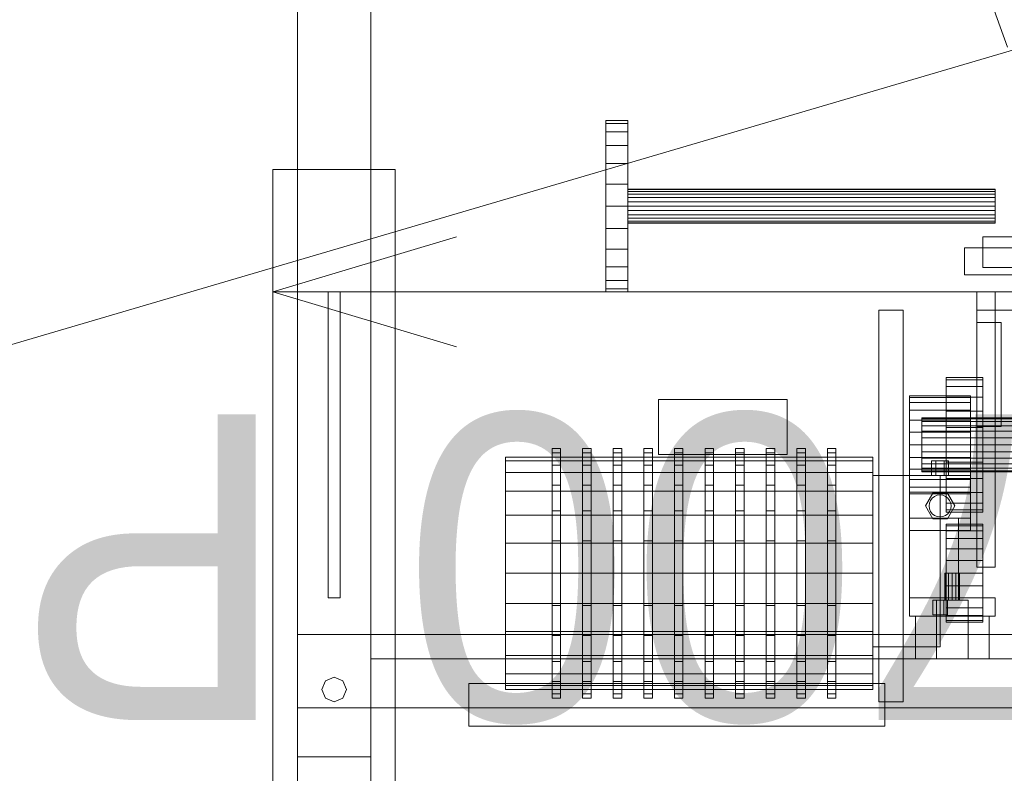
# Model space of a CAD drawing. Header units: millimetres. Extents: x -4395 to 65662, y -65530 to 6847.
# Tile 579 of 656: x 4043 to 4848, y 1707 to 2322. Entities that reach past the tile are written whole.
import ezdxf

# ---------------------------------------------------------------- set-up
doc = ezdxf.new("R2010")
doc.units = ezdxf.units.MM
doc.layers.add('COTAS_P', color=1, linetype='Continuous', lineweight=0)
doc.layers.add('lateral_dosificador', color=7, linetype='Continuous', lineweight=0)
doc.dimstyles.new('R19_100', dxfattribs={"dimtxt": 250, "dimasz": 150, "dimexe": 150, "dimexo": 80, "dimgap": 100, "dimtad": 1, "dimtih": 1, "dimtoh": 1, "dimdsep": 46, "dimcen": 0.09, "dimadec": 0, "dimazin": 0, "dimtfac": 1, "dimtdec": 4, "dimtofl": 0, "dimtmove": 0, "dimatfit": 3, "dimfxl": 1, "dimtolj": 1, "dimtzin": 0, "dimarcsym": 0})

# ---------------------------------------------------------------- blocks, each defined once
blk = doc.blocks.new('DIM_R33_1')
at = {"layer": 'COTAS_P'}
for p, q in [((795.97, 1103.41), (9904.9, 3783.41)), ((9904.9, 3783.41), (9748.3, 3784.24)), ((9904.9, 3783.41), (9773.7, 3697.9)), ((10158.93, 2920), (9904.9, 3783.41)), ((795.97, 1103.41), (927.17, 1188.91)), ((1050, 240), (795.97, 1103.41)), ((795.97, 1103.41), (952.57, 1102.57))]:
    blk.add_line(p, q, dxfattribs=at)
blk.add_text('9495 P', height=250, rotation=16.39477, dxfattribs=at).set_placement((5322.21, 2539.34))
blk = doc.blocks.new('DIM_R33_22')
at = {"layer": 'COTAS_P'}
for p, q in [((4250, 2100), (4400, 2145)), ((5950, 2100), (5800, 2145)), ((4250, 1200), (4250, 2100)), ((5950, 2100), (4250, 2100)), ((4250, 2100), (4400, 2055)), ((5950, 2100), (5800, 2055)), ((5950, 1200), (5950, 2100))]:
    blk.add_line(p, q, dxfattribs=at)
blk.add_text('1700 P', height=250, rotation=180, dxfattribs=at).set_placement((5100, 2000))

msp = doc.modelspace()

# ---------------------------------------------------------------- linework, layer by layer
at = {"layer": 'lateral_dosificador'}
for p, q in [((4270, 3760), (4270, 2200)), ((4270, 3760), (4270, 1220)), ((4330, 2200), (4330, 3760)), ((4330, 1220), (4330, 3760)), ((4850, 2300), (4350, 3700)), ((4522, 2237.615), (4522, 2240)), ((4540, 2240), (4522, 2240)), ((4522, 2230.622), (4522, 2237.615)), ((4540, 2237.615), (4522, 2237.615)), ((4540, 2237.615), (4540, 2240)), ((4540, 2230.622), (4540, 2237.615)), ((4522, 2219.497), (4522, 2230.622)), ((4540, 2230.622), (4522, 2230.622)), ((4540, 2219.497), (4540, 2230.622)), ((4522, 2205), (4522, 2219.497)), ((4540, 2219.497), (4522, 2219.497)), ((4540, 2205), (4540, 2219.497)), ((4522, 2188.117), (4522, 2205)), ((4540, 2205), (4522, 2205)), ((4540, 2188.117), (4540, 2205)), ((4350, 2200), (4250, 2200)), ((4250, 12), (4250, 2200)), ((4250, 2100), (4250, 2200)), ((4330, 2200), (4270, 2200)), ((4350, 2200), (4350, 12)), ((4350, 2200), (4350, 2100)), ((4522, 2170), (4522, 2188.117)), ((4540, 2188.117), (4522, 2188.117)), ((4540, 2170), (4540, 2188.117)), ((4540, 2183.523), (4540, 2184)), ((4840, 2184), (4540, 2184)), ((4540, 2182.124), (4540, 2183.523)), ((4840, 2183.523), (4540, 2183.523)), ((4540, 2179.899), (4540, 2182.124)), ((4840, 2182.124), (4540, 2182.124)), ((4540, 2177), (4540, 2179.899)), ((4840, 2179.899), (4540, 2179.899)), ((4840, 2183.523), (4840, 2184)), ((4840, 2182.124), (4840, 2183.523)), ((4840, 2179.899), (4840, 2182.124)), ((4840, 2177), (4840, 2179.899)), ((4540, 2173.623), (4540, 2177)), ((4840, 2177), (4540, 2177)), ((4540, 2170), (4540, 2173.623)), ((4840, 2173.623), (4540, 2173.623)), ((4840, 2173.623), (4840, 2177)), ((4840, 2170), (4840, 2173.623)), ((4522, 2170), (4522, 2151.883)), ((4522, 2170), (4540, 2170)), ((4540, 2170), (4540, 2166.377)), ((4540, 2170), (4840, 2170)), ((4540, 2151.883), (4540, 2170)), ((4540, 2166.377), (4540, 2163)), ((4840, 2166.377), (4540, 2166.377)), ((4840, 2166.377), (4840, 2170)), ((4840, 2166.377), (4840, 2163)), ((4540, 2163), (4540, 2160.101)), ((4840, 2163), (4540, 2163)), ((4540, 2160.101), (4540, 2157.876)), ((4840, 2160.101), (4540, 2160.101)), ((4540, 2157.876), (4540, 2156.477)), ((4840, 2157.876), (4540, 2157.876)), ((4540, 2156.477), (4540, 2156)), ((4840, 2156.477), (4540, 2156.477)), ((4840, 2156), (4540, 2156)), ((4840, 2163), (4840, 2160.101)), ((4840, 2160.101), (4840, 2157.876)), ((4840, 2157.876), (4840, 2156.477)), ((4840, 2156.477), (4840, 2156)), ((4522, 2151.883), (4522, 2135)), ((4540, 2151.883), (4522, 2151.883)), ((4540, 2151.883), (4540, 2135)), ((5370, 2145), (4830, 2145)), ((4830, 2145), (4830, 2120)), ((4522, 2135), (4522, 2120.503)), ((4540, 2135), (4522, 2135)), ((4540, 2135), (4540, 2120.503)), ((5385, 2136), (4815, 2136)), ((4815, 2114), (4815, 2136)), ((4522, 2120.503), (4522, 2109.378)), ((4540, 2120.503), (4522, 2120.503)), ((4540, 2120.503), (4540, 2109.378)), ((5370, 2120), (4830, 2120)), ((4522, 2109.378), (4522, 2102.385)), ((4540, 2109.378), (4522, 2109.378)), ((4540, 2109.378), (4540, 2102.385)), ((5385, 2114), (4815, 2114)), ((4350, 2100), (4250, 2100)), ((4330, 2100), (4270, 2100)), ((4270, 1760), (4270, 2100)), ((4295, 1850), (4295, 2100)), ((4305, 2100), (4295, 2100)), ((4305, 1850), (4305, 2100)), ((4330, 2100), (4330, 1760)), ((4522, 2102.385), (4522, 2100)), ((4540, 2102.385), (4522, 2102.385)), ((4540, 2100), (4522, 2100)), ((4540, 2102.385), (4540, 2100)), ((4840, 2100), (4825, 2100)), ((4825, 1875), (4825, 2100)), ((5375, 2100), (4825, 2100)), ((4825, 2085), (4825, 2100)), ((4840, 2100), (4840, 1875)), ((4765, 2085), (4745, 2085)), ((4745, 2085), (4745, 1765)), ((4765, 1765), (4765, 2085)), ((5375, 2085), (4825, 2085)), ((4845, 2075), (4825, 2075)), ((4825, 1990), (4825, 2075)), ((4845, 2075), (4845, 1990)), ((4800, 2028.126), (4800, 2030)), ((4830, 2030), (4800, 2030)), ((4800, 2022.631), (4800, 2028.126)), ((4830, 2028.126), (4800, 2028.126)), ((4830, 2028.126), (4830, 2030)), ((4830, 2022.631), (4830, 2028.126)), ((4800, 2013.891), (4800, 2022.631)), ((4830, 2022.631), (4800, 2022.631)), ((4830, 2013.891), (4830, 2022.631)), ((4670, 2012), (4565, 2012)), ((4565, 2012), (4565, 1967)), ((4670, 1967), (4670, 2012)), ((4770, 2013.637), (4770, 2015)), ((4820, 2015), (4770, 2015)), ((4770, 2009.641), (4770, 2013.637)), ((4820, 2013.637), (4770, 2013.637)), ((4800, 2002.5), (4800, 2013.891)), ((4830, 2013.891), (4800, 2013.891)), ((4820, 2013.637), (4820, 2015)), ((4820, 2009.641), (4820, 2013.637)), ((4830, 2002.5), (4830, 2013.891)), ((4770, 2003.284), (4770, 2009.641)), ((4820, 2009.641), (4770, 2009.641)), ((4770, 1995), (4770, 2003.284)), ((4820, 2003.284), (4770, 2003.284)), ((4820, 2003.284), (4820, 2009.641)), ((4820, 1995), (4820, 2003.284)), ((4770, 1985.353), (4770, 1995)), ((4820, 1995), (4770, 1995)), ((4780, 1996.25), (4780, 1997)), ((5420, 1997), (4780, 1997)), ((4780, 1994.053), (4780, 1996.25)), ((5420, 1996.25), (4780, 1996.25)), ((4800, 1989.235), (4800, 2002.5)), ((4830, 2002.5), (4800, 2002.5)), ((4820, 1985.353), (4820, 1995)), ((4830, 1989.235), (4830, 2002.5)), ((4780, 1990.556), (4780, 1994.053)), ((5420, 1994.053), (4780, 1994.053)), ((4780, 1986), (4780, 1990.556)), ((5420, 1990.556), (4780, 1990.556)), ((4800, 1975), (4800, 1989.235)), ((4830, 1989.235), (4800, 1989.235)), ((4845, 1990), (4825, 1990)), ((4830, 1975), (4830, 1989.235)), ((4770, 1975), (4770, 1985.353)), ((4820, 1985.353), (4770, 1985.353)), ((4780, 1980.694), (4780, 1986)), ((5420, 1986), (4780, 1986)), ((4780, 1975), (4780, 1980.694)), ((5420, 1980.694), (4780, 1980.694)), ((4820, 1975), (4820, 1985.353)), ((4478, 1968.524), (4478, 1972)), ((4485, 1972), (4478, 1972)), ((4485, 1968.524), (4485, 1972)), ((4503, 1968.524), (4503, 1972)), ((4510, 1972), (4503, 1972)), ((4510, 1968.524), (4510, 1972)), ((4528, 1968.524), (4528, 1972)), ((4535, 1972), (4528, 1972)), ((4535, 1968.524), (4535, 1972)), ((4553, 1968.524), (4553, 1972)), ((4560, 1972), (4553, 1972)), ((4560, 1968.524), (4560, 1972)), ((4578, 1968.524), (4578, 1972)), ((4585, 1972), (4578, 1972)), ((4585, 1968.524), (4585, 1972)), ((4603, 1968.524), (4603, 1972)), ((4610, 1972), (4603, 1972)), ((4610, 1968.524), (4610, 1972)), ((4628, 1968.524), (4628, 1972)), ((4635, 1972), (4628, 1972)), ((4635, 1968.524), (4635, 1972)), ((4653, 1968.524), (4653, 1972)), ((4660, 1972), (4653, 1972)), ((4660, 1968.524), (4660, 1972)), ((4678, 1968.524), (4678, 1972)), ((4685, 1972), (4678, 1972)), ((4685, 1968.524), (4685, 1972)), ((4703, 1968.524), (4703, 1972)), ((4710, 1972), (4703, 1972)), ((4710, 1968.524), (4710, 1972)), ((4770, 1975), (4770, 1964.647)), ((4770, 1975), (4820, 1975)), ((4780, 1975), (4780, 1969.306)), ((4780, 1975), (5420, 1975)), ((4800, 1975), (4800, 1960.765)), ((4800, 1975), (4830, 1975)), ((4820, 1964.647), (4820, 1975)), ((4830, 1960.765), (4830, 1975)), ((4440, 1961.763), (4440, 1965)), ((4740, 1965), (4440, 1965)), ((4478, 1958.335), (4478, 1968.524)), ((4485, 1968.524), (4478, 1968.524)), ((4485, 1958.335), (4485, 1968.524)), ((4503, 1958.335), (4503, 1968.524)), ((4510, 1968.524), (4503, 1968.524)), ((4510, 1958.335), (4510, 1968.524)), ((4528, 1958.335), (4528, 1968.524)), ((4535, 1968.524), (4528, 1968.524)), ((4535, 1958.335), (4535, 1968.524)), ((4553, 1958.335), (4553, 1968.524)), ((4560, 1968.524), (4553, 1968.524)), ((4560, 1958.335), (4560, 1968.524)), ((4670, 1967), (4565, 1967)), ((4578, 1958.335), (4578, 1968.524)), ((4585, 1968.524), (4578, 1968.524)), ((4585, 1958.335), (4585, 1968.524)), ((4603, 1958.335), (4603, 1968.524)), ((4610, 1968.524), (4603, 1968.524)), ((4610, 1958.335), (4610, 1968.524)), ((4628, 1958.335), (4628, 1968.524)), ((4635, 1968.524), (4628, 1968.524)), ((4635, 1958.335), (4635, 1968.524)), ((4653, 1958.335), (4653, 1968.524)), ((4660, 1968.524), (4653, 1968.524)), ((4660, 1958.335), (4660, 1968.524)), ((4678, 1958.335), (4678, 1968.524)), ((4685, 1968.524), (4678, 1968.524)), ((4685, 1958.335), (4685, 1968.524)), ((4703, 1958.335), (4703, 1968.524)), ((4710, 1968.524), (4703, 1968.524)), ((4710, 1958.335), (4710, 1968.524)), ((4740, 1961.763), (4740, 1965)), ((4770, 1964.647), (4770, 1955)), ((4820, 1964.647), (4770, 1964.647)), ((4780, 1969.306), (4780, 1964)), ((5420, 1969.306), (4780, 1969.306)), ((4780, 1964), (4780, 1959.444)), ((5420, 1964), (4780, 1964)), ((4820, 1964.647), (4820, 1955)), ((4440, 1952.272), (4440, 1961.763)), ((4740, 1961.763), (4440, 1961.763)), ((4478, 1942.125), (4478, 1958.335)), ((4485, 1958.335), (4478, 1958.335)), ((4485, 1942.125), (4485, 1958.335)), ((4503, 1942.125), (4503, 1958.335)), ((4510, 1958.335), (4503, 1958.335)), ((4510, 1942.125), (4510, 1958.335)), ((4528, 1942.125), (4528, 1958.335)), ((4535, 1958.335), (4528, 1958.335)), ((4535, 1942.125), (4535, 1958.335)), ((4553, 1942.125), (4553, 1958.335)), ((4560, 1958.335), (4553, 1958.335)), ((4560, 1942.125), (4560, 1958.335)), ((4578, 1942.125), (4578, 1958.335)), ((4585, 1958.335), (4578, 1958.335)), ((4585, 1942.125), (4585, 1958.335)), ((4603, 1942.125), (4603, 1958.335)), ((4610, 1958.335), (4603, 1958.335)), ((4610, 1942.125), (4610, 1958.335)), ((4628, 1942.125), (4628, 1958.335)), ((4635, 1958.335), (4628, 1958.335)), ((4635, 1942.125), (4635, 1958.335)), ((4653, 1942.125), (4653, 1958.335)), ((4660, 1958.335), (4653, 1958.335)), ((4660, 1942.125), (4660, 1958.335)), ((4678, 1942.125), (4678, 1958.335)), ((4685, 1958.335), (4678, 1958.335)), ((4685, 1942.125), (4685, 1958.335)), ((4703, 1942.125), (4703, 1958.335)), ((4710, 1958.335), (4703, 1958.335)), ((4710, 1942.125), (4710, 1958.335)), ((4740, 1952.272), (4740, 1961.763)), ((4770, 1955), (4770, 1946.716)), ((4820, 1955), (4770, 1955)), ((4780, 1959.444), (4780, 1955.947)), ((5420, 1959.444), (4780, 1959.444)), ((4780, 1955.947), (4780, 1953.75)), ((5420, 1955.947), (4780, 1955.947)), ((4788, 1962), (4791.5, 1962)), ((4788, 1962), (4788, 1950)), ((4791.5, 1962), (4798.5, 1962)), ((4791.5, 1950), (4791.5, 1962)), ((4798.5, 1962), (4802, 1962)), ((4798.5, 1950), (4798.5, 1962)), ((4800, 1960.765), (4800, 1947.5)), ((4830, 1960.765), (4800, 1960.765)), ((4802, 1950), (4802, 1962)), ((4820, 1955), (4820, 1946.716)), ((4830, 1960.765), (4830, 1947.5)), ((4440, 1937.175), (4440, 1952.272)), ((4740, 1952.272), (4440, 1952.272)), ((4740, 1937.175), (4740, 1952.272)), ((4795, 1950), (4740, 1950)), ((4740, 1950), (4740, 1810)), ((4820, 1950), (4770, 1950)), ((4770, 1950), (4770, 1915)), ((4770, 1946.716), (4770, 1940.359)), ((4820, 1946.716), (4770, 1946.716)), ((4780, 1953.75), (4780, 1953)), ((5420, 1953.75), (4780, 1953.75)), ((5420, 1953), (4780, 1953)), ((4791.5, 1950), (4788, 1950)), ((4791.5, 1950), (4798.5, 1950)), ((4795, 1810), (4795, 1950)), ((4798.5, 1950), (4802, 1950)), ((4800, 1947.5), (4800, 1936.109)), ((4830, 1947.5), (4800, 1947.5)), ((4820, 1915), (4820, 1950)), ((4820, 1946.716), (4820, 1940.359)), ((4830, 1947.5), (4830, 1936.109)), ((4478, 1921), (4478, 1942.125)), ((4485, 1942.125), (4478, 1942.125)), ((4485, 1921), (4485, 1942.125)), ((4503, 1921), (4503, 1942.125)), ((4510, 1942.125), (4503, 1942.125)), ((4510, 1921), (4510, 1942.125)), ((4528, 1921), (4528, 1942.125)), ((4535, 1942.125), (4528, 1942.125)), ((4535, 1921), (4535, 1942.125)), ((4553, 1921), (4553, 1942.125)), ((4560, 1942.125), (4553, 1942.125)), ((4560, 1921), (4560, 1942.125)), ((4578, 1921), (4578, 1942.125)), ((4585, 1942.125), (4578, 1942.125)), ((4585, 1921), (4585, 1942.125)), ((4603, 1921), (4603, 1942.125)), ((4610, 1942.125), (4603, 1942.125)), ((4610, 1921), (4610, 1942.125)), ((4628, 1921), (4628, 1942.125)), ((4635, 1942.125), (4628, 1942.125)), ((4635, 1921), (4635, 1942.125)), ((4653, 1921), (4653, 1942.125)), ((4660, 1942.125), (4653, 1942.125)), ((4660, 1921), (4660, 1942.125)), ((4678, 1921), (4678, 1942.125)), ((4685, 1942.125), (4678, 1942.125)), ((4685, 1921), (4685, 1942.125)), ((4703, 1921), (4703, 1942.125)), ((4710, 1942.125), (4703, 1942.125)), ((4710, 1921), (4710, 1942.125)), ((4770, 1940.359), (4770, 1936.363)), ((4820, 1940.359), (4770, 1940.359)), ((4820, 1940.359), (4820, 1936.363)), ((4440, 1917.5), (4440, 1937.175)), ((4740, 1937.175), (4440, 1937.175)), ((4740, 1917.5), (4740, 1937.175)), ((4770, 1936.363), (4770, 1935)), ((4820, 1936.363), (4770, 1936.363)), ((4820, 1935), (4770, 1935)), ((4789, 1935.392), (4783, 1925)), ((4788.636, 1931.364), (4787.206, 1929.5)), ((4790.5, 1932.794), (4788.636, 1931.364)), ((4801, 1935.392), (4789, 1935.392)), ((4792.671, 1933.693), (4790.5, 1932.794)), ((4795, 1934), (4792.671, 1933.693)), ((4797.329, 1933.693), (4795, 1934)), ((4799.5, 1932.794), (4797.329, 1933.693)), ((4801.364, 1931.364), (4799.5, 1932.794)), ((4800, 1936.109), (4800, 1927.369)), ((4830, 1936.109), (4800, 1936.109)), ((4807, 1925), (4801, 1935.392)), ((4802.794, 1929.5), (4801.364, 1931.364)), ((4820, 1936.363), (4820, 1935)), ((4830, 1936.109), (4830, 1927.369)), ((4783, 1925), (4789, 1914.608)), ((4786.307, 1927.329), (4786, 1925)), ((4786, 1925), (4786.307, 1922.671)), ((4787.206, 1929.5), (4786.307, 1927.329)), ((4786.307, 1922.671), (4787.206, 1920.5)), ((4800, 1927.369), (4800, 1921.874)), ((4830, 1927.369), (4800, 1927.369)), ((4801, 1914.608), (4807, 1925)), ((4803.693, 1927.329), (4802.794, 1929.5)), ((4802.794, 1920.5), (4803.693, 1922.671)), ((4804, 1925), (4803.693, 1927.329)), ((4803.693, 1922.671), (4804, 1925)), ((4830, 1927.369), (4830, 1921.874)), ((4440, 1894.588), (4440, 1917.5)), ((4740, 1917.5), (4440, 1917.5)), ((4478, 1896.4), (4478, 1921)), ((4485, 1921), (4478, 1921)), ((4485, 1896.4), (4485, 1921)), ((4503, 1896.4), (4503, 1921)), ((4510, 1921), (4503, 1921)), ((4510, 1896.4), (4510, 1921)), ((4528, 1896.4), (4528, 1921)), ((4535, 1921), (4528, 1921)), ((4535, 1896.4), (4535, 1921)), ((4553, 1896.4), (4553, 1921)), ((4560, 1921), (4553, 1921)), ((4560, 1896.4), (4560, 1921)), ((4578, 1896.4), (4578, 1921)), ((4585, 1921), (4578, 1921)), ((4585, 1896.4), (4585, 1921)), ((4603, 1896.4), (4603, 1921)), ((4610, 1921), (4603, 1921)), ((4610, 1896.4), (4610, 1921)), ((4628, 1896.4), (4628, 1921)), ((4635, 1921), (4628, 1921)), ((4635, 1896.4), (4635, 1921)), ((4653, 1896.4), (4653, 1921)), ((4660, 1921), (4653, 1921)), ((4660, 1896.4), (4660, 1921)), ((4678, 1896.4), (4678, 1921)), ((4685, 1921), (4678, 1921)), ((4685, 1896.4), (4685, 1921)), ((4703, 1896.4), (4703, 1921)), ((4710, 1921), (4703, 1921)), ((4710, 1896.4), (4710, 1921)), ((4740, 1894.588), (4740, 1917.5)), ((4810, 1915), (4770, 1915)), ((4770, 1915), (4770, 1850)), ((4820, 1915), (4770, 1915)), ((4770, 1915), (4770, 1905)), ((4787.206, 1920.5), (4788.636, 1918.636)), ((4788.636, 1918.636), (4790.5, 1917.206)), ((4789, 1914.608), (4801, 1914.608)), ((4790.5, 1917.206), (4792.671, 1916.307)), ((4792.671, 1916.307), (4795, 1916)), ((4795, 1916), (4797.329, 1916.307)), ((4797.329, 1916.307), (4799.5, 1917.206)), ((4799.5, 1917.206), (4801.364, 1918.636)), ((4800, 1921.874), (4800, 1920)), ((4830, 1921.874), (4800, 1921.874)), ((4830, 1920), (4800, 1920)), ((4801.364, 1918.636), (4802.794, 1920.5)), ((4810, 1850), (4810, 1915)), ((4820, 1905), (4820, 1915)), ((4830, 1921.874), (4830, 1920)), ((4800, 1908.637), (4800, 1910)), ((4830, 1910), (4800, 1910)), ((4800, 1904.641), (4800, 1908.637)), ((4830, 1908.637), (4800, 1908.637)), ((4830, 1908.637), (4830, 1910)), ((4830, 1904.641), (4830, 1908.637)), ((4820, 1905), (4770, 1905)), ((4800, 1898.284), (4800, 1904.641)), ((4830, 1904.641), (4800, 1904.641)), ((4830, 1898.284), (4830, 1904.641)), ((4440, 1870), (4440, 1894.588)), ((4740, 1894.588), (4440, 1894.588)), ((4478, 1870), (4478, 1896.4)), ((4485, 1896.4), (4478, 1896.4)), ((4485, 1870), (4485, 1896.4)), ((4503, 1870), (4503, 1896.4)), ((4510, 1896.4), (4503, 1896.4)), ((4510, 1870), (4510, 1896.4)), ((4528, 1870), (4528, 1896.4)), ((4535, 1896.4), (4528, 1896.4)), ((4535, 1870), (4535, 1896.4)), ((4553, 1870), (4553, 1896.4)), ((4560, 1896.4), (4553, 1896.4)), ((4560, 1870), (4560, 1896.4)), ((4578, 1870), (4578, 1896.4)), ((4585, 1896.4), (4578, 1896.4)), ((4585, 1870), (4585, 1896.4)), ((4603, 1870), (4603, 1896.4)), ((4610, 1896.4), (4603, 1896.4)), ((4610, 1870), (4610, 1896.4)), ((4628, 1870), (4628, 1896.4)), ((4635, 1896.4), (4628, 1896.4)), ((4635, 1870), (4635, 1896.4)), ((4653, 1870), (4653, 1896.4)), ((4660, 1896.4), (4653, 1896.4)), ((4660, 1870), (4660, 1896.4)), ((4678, 1870), (4678, 1896.4)), ((4685, 1896.4), (4678, 1896.4)), ((4685, 1870), (4685, 1896.4)), ((4703, 1870), (4703, 1896.4)), ((4710, 1896.4), (4703, 1896.4)), ((4710, 1870), (4710, 1896.4)), ((4740, 1870), (4740, 1894.588)), ((4800, 1890), (4800, 1898.284)), ((4830, 1898.284), (4800, 1898.284)), ((4830, 1890), (4830, 1898.284)), ((4800, 1880.353), (4800, 1890)), ((4830, 1890), (4800, 1890)), ((4830, 1880.353), (4830, 1890)), ((4800, 1870), (4800, 1880.353)), ((4830, 1880.353), (4800, 1880.353)), ((4840, 1875), (4825, 1875)), ((4830, 1870), (4830, 1880.353)), ((4440, 1870), (4440, 1845.412)), ((4440, 1870), (4740, 1870)), ((4478, 1870), (4478, 1843.6)), ((4478, 1870), (4485, 1870)), ((4485, 1843.6), (4485, 1870)), ((4503, 1870), (4503, 1843.6)), ((4503, 1870), (4510, 1870)), ((4510, 1843.6), (4510, 1870)), ((4528, 1870), (4528, 1843.6)), ((4528, 1870), (4535, 1870)), ((4535, 1843.6), (4535, 1870)), ((4553, 1870), (4553, 1843.6)), ((4553, 1870), (4560, 1870)), ((4560, 1843.6), (4560, 1870)), ((4578, 1870), (4578, 1843.6)), ((4578, 1870), (4585, 1870)), ((4585, 1843.6), (4585, 1870)), ((4603, 1870), (4603, 1843.6)), ((4603, 1870), (4610, 1870)), ((4610, 1843.6), (4610, 1870)), ((4628, 1870), (4628, 1843.6)), ((4628, 1870), (4635, 1870)), ((4635, 1843.6), (4635, 1870)), ((4653, 1870), (4653, 1843.6)), ((4653, 1870), (4660, 1870)), ((4660, 1843.6), (4660, 1870)), ((4678, 1870), (4678, 1843.6)), ((4678, 1870), (4685, 1870)), ((4685, 1843.6), (4685, 1870)), ((4703, 1870), (4703, 1843.6)), ((4703, 1870), (4710, 1870)), ((4710, 1843.6), (4710, 1870)), ((4740, 1845.412), (4740, 1870)), ((4799, 1870), (4799.804, 1870)), ((4799, 1870), (4799, 1848)), ((4799.804, 1870), (4802, 1870)), ((4799.804, 1848), (4799.804, 1870)), ((4800, 1870), (4800, 1859.647)), ((4800, 1870), (4830, 1870)), ((4802, 1870), (4805, 1870)), ((4802, 1848), (4802, 1870)), ((4805, 1870), (4808, 1870)), ((4805, 1848), (4805, 1870)), ((4808, 1870), (4810.196, 1870)), ((4808, 1848), (4808, 1870)), ((4810.196, 1870), (4811, 1870)), ((4810.196, 1848), (4810.196, 1870)), ((4811, 1848), (4811, 1870)), ((4830, 1859.647), (4830, 1870)), ((4800, 1859.647), (4800, 1850)), ((4830, 1859.647), (4800, 1859.647)), ((4830, 1859.647), (4830, 1850)), ((4295, 1850), (4305, 1850)), ((4440, 1845.412), (4440, 1822.5)), ((4740, 1845.412), (4440, 1845.412)), ((4478, 1843.6), (4478, 1819)), ((4485, 1843.6), (4478, 1843.6)), ((4485, 1843.6), (4485, 1819)), ((4503, 1843.6), (4503, 1819)), ((4510, 1843.6), (4503, 1843.6)), ((4510, 1843.6), (4510, 1819)), ((4528, 1843.6), (4528, 1819)), ((4535, 1843.6), (4528, 1843.6)), ((4535, 1843.6), (4535, 1819)), ((4553, 1843.6), (4553, 1819)), ((4560, 1843.6), (4553, 1843.6)), ((4560, 1843.6), (4560, 1819)), ((4578, 1843.6), (4578, 1819)), ((4585, 1843.6), (4578, 1843.6)), ((4585, 1843.6), (4585, 1819)), ((4603, 1843.6), (4603, 1819)), ((4610, 1843.6), (4603, 1843.6)), ((4610, 1843.6), (4610, 1819)), ((4628, 1843.6), (4628, 1819)), ((4635, 1843.6), (4628, 1843.6)), ((4635, 1843.6), (4635, 1819)), ((4653, 1843.6), (4653, 1819)), ((4660, 1843.6), (4653, 1843.6)), ((4660, 1843.6), (4660, 1819)), ((4678, 1843.6), (4678, 1819)), ((4685, 1843.6), (4678, 1843.6)), ((4685, 1843.6), (4685, 1819)), ((4703, 1843.6), (4703, 1819)), ((4710, 1843.6), (4703, 1843.6)), ((4710, 1843.6), (4710, 1819)), ((4740, 1845.412), (4740, 1822.5)), ((4810, 1850), (4770, 1850)), ((4840, 1850), (4770, 1850)), ((4770, 1850), (4770, 1835)), ((4789, 1848), (4792, 1848)), ((4789, 1848), (4789, 1836)), ((4792, 1848), (4798, 1848)), ((4792, 1836), (4792, 1848)), ((4818, 1848), (4792, 1848)), ((4792, 1800), (4792, 1848)), ((4798, 1848), (4801, 1848)), ((4798, 1836), (4798, 1848)), ((4799.804, 1848), (4799, 1848)), ((4799.804, 1848), (4802, 1848)), ((4800, 1850), (4800, 1841.716)), ((4830, 1850), (4800, 1850)), ((4801, 1836), (4801, 1848)), ((4802, 1848), (4805, 1848)), ((4805, 1848), (4808, 1848)), ((4808, 1848), (4810.196, 1848)), ((4810.196, 1848), (4811, 1848)), ((4818, 1848), (4818, 1800)), ((4830, 1850), (4830, 1841.716)), ((4840, 1835), (4840, 1850)), ((4840, 1835), (4770, 1835)), ((4835, 1835), (4775, 1835)), ((4775, 1835), (4775, 1800)), ((4792, 1836), (4789, 1836)), ((4792, 1836), (4798, 1836)), ((4798, 1836), (4801, 1836)), ((4800, 1841.716), (4800, 1835.359)), ((4830, 1841.716), (4800, 1841.716)), ((4800, 1835.359), (4800, 1831.363)), ((4830, 1835.359), (4800, 1835.359)), ((4830, 1841.716), (4830, 1835.359)), ((4830, 1835.359), (4830, 1831.363)), ((4835, 1800), (4835, 1835)), ((4800, 1831.363), (4800, 1830)), ((4830, 1831.363), (4800, 1831.363)), ((4830, 1830), (4800, 1830)), ((4830, 1831.363), (4830, 1830)), ((4330, 1820), (4270, 1820)), ((4270, 1820), (4270, 1760)), ((5870, 1820), (4330, 1820)), ((4330, 1820), (4330, 1760)), ((4440, 1822.5), (4440, 1802.825)), ((4740, 1822.5), (4440, 1822.5)), ((4478, 1819), (4478, 1797.875)), ((4485, 1819), (4478, 1819)), ((4485, 1819), (4485, 1797.875)), ((4503, 1819), (4503, 1797.875)), ((4510, 1819), (4503, 1819)), ((4510, 1819), (4510, 1797.875)), ((4528, 1819), (4528, 1797.875)), ((4535, 1819), (4528, 1819)), ((4535, 1819), (4535, 1797.875)), ((4553, 1819), (4553, 1797.875)), ((4560, 1819), (4553, 1819)), ((4560, 1819), (4560, 1797.875)), ((4578, 1819), (4578, 1797.875)), ((4585, 1819), (4578, 1819)), ((4585, 1819), (4585, 1797.875)), ((4603, 1819), (4603, 1797.875)), ((4610, 1819), (4603, 1819)), ((4610, 1819), (4610, 1797.875)), ((4628, 1819), (4628, 1797.875)), ((4635, 1819), (4628, 1819)), ((4635, 1819), (4635, 1797.875)), ((4653, 1819), (4653, 1797.875)), ((4660, 1819), (4653, 1819)), ((4660, 1819), (4660, 1797.875)), ((4678, 1819), (4678, 1797.875)), ((4685, 1819), (4678, 1819)), ((4685, 1819), (4685, 1797.875)), ((4703, 1819), (4703, 1797.875)), ((4710, 1819), (4703, 1819)), ((4710, 1819), (4710, 1797.875)), ((4740, 1822.5), (4740, 1802.825)), ((4795, 1810), (4740, 1810)), ((4440, 1802.825), (4440, 1787.728)), ((4740, 1802.825), (4440, 1802.825)), ((4740, 1802.825), (4740, 1787.728)), ((5870, 1800), (4330, 1800)), ((4330, 1800), (4330, 1760)), ((4478, 1797.875), (4478, 1781.665)), ((4485, 1797.875), (4478, 1797.875)), ((4485, 1797.875), (4485, 1781.665)), ((4503, 1797.875), (4503, 1781.665)), ((4510, 1797.875), (4503, 1797.875)), ((4510, 1797.875), (4510, 1781.665)), ((4528, 1797.875), (4528, 1781.665)), ((4535, 1797.875), (4528, 1797.875)), ((4535, 1797.875), (4535, 1781.665)), ((4553, 1797.875), (4553, 1781.665)), ((4560, 1797.875), (4553, 1797.875)), ((4560, 1797.875), (4560, 1781.665)), ((4578, 1797.875), (4578, 1781.665)), ((4585, 1797.875), (4578, 1797.875)), ((4585, 1797.875), (4585, 1781.665)), ((4603, 1797.875), (4603, 1781.665)), ((4610, 1797.875), (4603, 1797.875)), ((4610, 1797.875), (4610, 1781.665)), ((4628, 1797.875), (4628, 1781.665)), ((4635, 1797.875), (4628, 1797.875)), ((4635, 1797.875), (4635, 1781.665)), ((4653, 1797.875), (4653, 1781.665)), ((4660, 1797.875), (4653, 1797.875)), ((4660, 1797.875), (4660, 1781.665)), ((4678, 1797.875), (4678, 1781.665)), ((4685, 1797.875), (4678, 1797.875)), ((4685, 1797.875), (4685, 1781.665)), ((4703, 1797.875), (4703, 1781.665)), ((4710, 1797.875), (4703, 1797.875)), ((4710, 1797.875), (4710, 1781.665)), ((4835, 1800), (4775, 1800)), ((4818, 1800), (4792, 1800)), ((4440, 1787.728), (4440, 1778.237)), ((4740, 1787.728), (4440, 1787.728)), ((4740, 1787.728), (4740, 1778.237)), ((4292.929, 1782.071), (4290, 1775)), ((4300, 1785), (4292.929, 1782.071)), ((4307.071, 1782.071), (4300, 1785)), ((4310, 1775), (4307.071, 1782.071)), ((4750, 1780), (4410, 1780)), ((4410, 1780), (4410, 1745)), ((4440, 1778.237), (4440, 1775)), ((4740, 1778.237), (4440, 1778.237)), ((4478, 1781.665), (4478, 1771.476)), ((4485, 1781.665), (4478, 1781.665)), ((4485, 1781.665), (4485, 1771.476)), ((4503, 1781.665), (4503, 1771.476)), ((4510, 1781.665), (4503, 1781.665)), ((4510, 1781.665), (4510, 1771.476)), ((4528, 1781.665), (4528, 1771.476)), ((4535, 1781.665), (4528, 1781.665)), ((4535, 1781.665), (4535, 1771.476)), ((4553, 1781.665), (4553, 1771.476)), ((4560, 1781.665), (4553, 1781.665)), ((4560, 1781.665), (4560, 1771.476)), ((4578, 1781.665), (4578, 1771.476)), ((4585, 1781.665), (4578, 1781.665)), ((4585, 1781.665), (4585, 1771.476)), ((4603, 1781.665), (4603, 1771.476)), ((4610, 1781.665), (4603, 1781.665)), ((4610, 1781.665), (4610, 1771.476)), ((4628, 1781.665), (4628, 1771.476)), ((4635, 1781.665), (4628, 1781.665)), ((4635, 1781.665), (4635, 1771.476)), ((4653, 1781.665), (4653, 1771.476)), ((4660, 1781.665), (4653, 1781.665)), ((4660, 1781.665), (4660, 1771.476)), ((4678, 1781.665), (4678, 1771.476)), ((4685, 1781.665), (4678, 1781.665)), ((4685, 1781.665), (4685, 1771.476)), ((4703, 1781.665), (4703, 1771.476)), ((4710, 1781.665), (4703, 1781.665)), ((4710, 1781.665), (4710, 1771.476)), ((4740, 1778.237), (4740, 1775)), ((4750, 1745), (4750, 1780)), ((4290, 1775), (4292.929, 1767.929)), ((4307.071, 1767.929), (4310, 1775)), ((4740, 1775), (4440, 1775)), ((4478, 1771.476), (4478, 1768)), ((4485, 1771.476), (4478, 1771.476)), ((4485, 1771.476), (4485, 1768)), ((4503, 1771.476), (4503, 1768)), ((4510, 1771.476), (4503, 1771.476)), ((4510, 1771.476), (4510, 1768)), ((4528, 1771.476), (4528, 1768)), ((4535, 1771.476), (4528, 1771.476)), ((4535, 1771.476), (4535, 1768)), ((4553, 1771.476), (4553, 1768)), ((4560, 1771.476), (4553, 1771.476)), ((4560, 1771.476), (4560, 1768)), ((4578, 1771.476), (4578, 1768)), ((4585, 1771.476), (4578, 1771.476)), ((4585, 1771.476), (4585, 1768)), ((4603, 1771.476), (4603, 1768)), ((4610, 1771.476), (4603, 1771.476)), ((4610, 1771.476), (4610, 1768)), ((4628, 1771.476), (4628, 1768)), ((4635, 1771.476), (4628, 1771.476)), ((4635, 1771.476), (4635, 1768)), ((4653, 1771.476), (4653, 1768)), ((4660, 1771.476), (4653, 1771.476)), ((4660, 1771.476), (4660, 1768)), ((4678, 1771.476), (4678, 1768)), ((4685, 1771.476), (4678, 1771.476)), ((4685, 1771.476), (4685, 1768)), ((4703, 1771.476), (4703, 1768)), ((4710, 1771.476), (4703, 1771.476)), ((4710, 1771.476), (4710, 1768)), ((4292.929, 1767.929), (4300, 1765)), ((4300, 1765), (4307.071, 1767.929)), ((4485, 1768), (4478, 1768)), ((4510, 1768), (4503, 1768)), ((4535, 1768), (4528, 1768)), ((4560, 1768), (4553, 1768)), ((4585, 1768), (4578, 1768)), ((4610, 1768), (4603, 1768)), ((4635, 1768), (4628, 1768)), ((4660, 1768), (4653, 1768)), ((4685, 1768), (4678, 1768)), ((4710, 1768), (4703, 1768)), ((4765, 1765), (4745, 1765)), ((4330, 1760), (4270, 1760)), ((4270, 1720), (4270, 1760)), ((5870, 1760), (4330, 1760)), ((4330, 1760), (4330, 1720)), ((4750, 1745), (4410, 1745)), ((4330, 1720), (4270, 1720))]:
    msp.add_line(p, q, dxfattribs=at)

# ---------------------------------------------------------------- dimensions: what is measured, and where the dimension line sits
at = {"layer": 'COTAS_P'}
for p1, p2, distance, picture, middle in [((1050, 240), (10158.931, 2920), 900, 'DIM_R33_1', (5350.437, 2443.406)), ((5950, 1200), (4250, 1200), -900, 'DIM_R33_22', (5100, 2100))]:
    dim = msp.add_aligned_dim(p1=p1, p2=p2, distance=distance, text='<> P', dimstyle='R19_100', dxfattribs=at)
    dim.commit()
    dim.dimension.update_dxf_attribs({"geometry": picture, "text_midpoint": middle})

doc.saveas('drawing.dxf')
